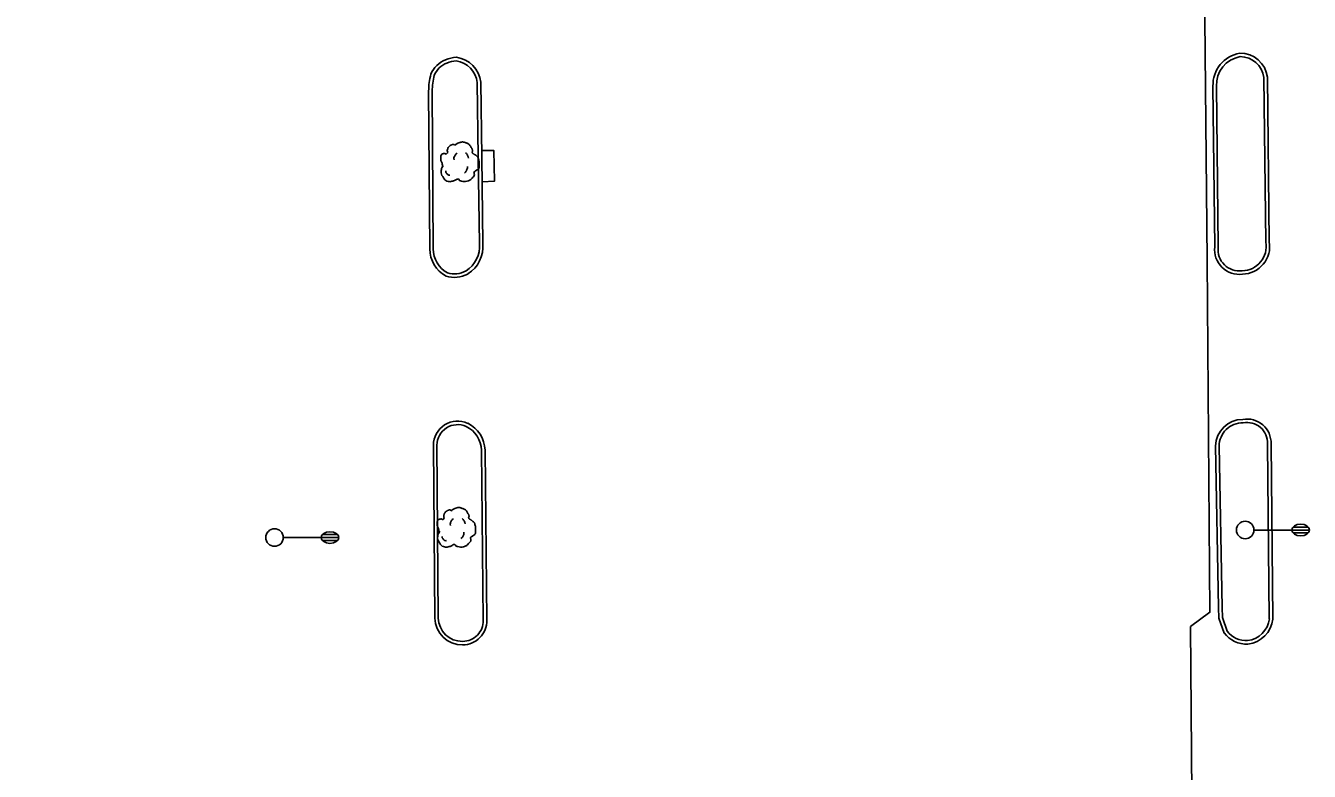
# Model space of a CAD drawing. Extents: x 2145380 to 2157287, y 139568 to 149130.
# Drawn here: x 2147619.2 to 2147839.3, y 143322.6 to 143450.6 of the extents above; entities that cross this region are included whole.
import ezdxf

# ---------------------------------------------------------------- set-up
doc = ezdxf.new("R2010")
doc.units = 0
for name, color, linetype in [('TOPO_Asphalt', 7, 'Continuous'), ('TOPO_Curb Back', 7, 'Continuous'), ('TOPO_DRAIN_Inlet Grate', 7, 'Continuous'), ('TOPO_Light Pole', 7, 'Continuous'), ('TOPO_Tree', 7, 'Continuous')]:
    doc.layers.add(name, color=color, linetype=linetype)

# ---------------------------------------------------------------- blocks, each defined once
blk = doc.blocks.new('LP')
at = {"layer": 'TOPO_Light Pole'}
blk.add_line((3.81, 0), (20.32, 0), dxfattribs=at)
for points in [[(20.32, 0), (27.94, 0)], [(20.32, 0), (23.5, 0)], [(20.83, 1.27), (27.43, 1.27)], [(20.83, 1.27), (23.5, 1.27)], [(23.71, 1.27), (27.43, 1.27)], [(23.71, 0), (27.94, 0)], [(20.83, -1.27), (27.43, -1.27)], [(20.83, -1.27), (23.5, -1.27)], [(23.71, -1.27), (27.43, -1.27)]]:
    blk.add_lwpolyline(points, dxfattribs=at)
blk.add_circle((0, 0), 3.81, dxfattribs=at)
blk.add_ellipse((24.13, 0), major_axis=(3.81, 0), ratio=0.666667, dxfattribs=at)
blk = doc.blocks.new('TREE')
at = {"layer": 'TOPO_Tree'}
for points in [[(-14.1, -0.4), (-14.2, 0.5), (-14.4, 1.4), (-14.6, 2.3), (-14.8, 3.2), (-15.5, 4), (-15.7, 4.9), (-15.8, 5.6), (-15.7, 6.3), (-15.7, 7), (-15.6, 7.9), (-15.7, 8.8), (-15.1, 9.7), (-14.6, 10.4), (-13.8, 10.5), (-13, 10.7), (-12.2, 11), (-11.1, 10), (-10.4, 10.7), (-9.4, 11.7), (-10.3, 13.3), (-9.8, 14.4), (-9.6, 15.1), (-9.3, 15.9), (-8.8, 16.5), (-8.2, 17.3), (-7.5, 17.7), (-6.7, 18.1), (-6.1, 18.4), (-5.6, 18.6), (-5.1, 18.7), (-4.5, 18.7), (-4, 18.5), (-3.5, 18.1)], [(-3.5, 17.6), (-3.1, 18.3), (-2.6, 18.8), (-1.9, 19.2), (-1, 19.7), (-0.2, 20), (0.7, 20.2), (1.6, 20.5), (2.5, 20.8), (3.4, 20.8), (4.1, 20.7), (4.8, 20.5), (5.5, 20.2), (6.4, 19.9), (7.3, 19.7), (8.2, 19.2), (9.4, 18.4), (10, 17.2), (10.8, 16), (11.2, 15.3), (11.6, 14.6), (11.9, 13.9), (12.2, 13.1), (11.4, 12), (11.9, 11.2), (12, 11), (12.2, 10.9), (12.4, 10.7), (12.9, 10.4), (13.5, 10), (14, 9.7), (14.7, 9.2), (15.4, 8.7), (16.1, 8.1), (16.7, 7.5), (16.9, 6.7), (17.1, 6), (17.6, 4.4), (17.7, 2.8), (17.7, 1.2), (17.7, -0.2), (17.8, -2.2), (16.6, -3), (15.5, -3.8), (14.3, -4.6), (13.2, -5.3)], [(13.2, -5.3), (13.3, -5.8), (13.4, -6.3), (13.4, -6.7), (13.8, -8.5), (12.2, -10), (10.8, -11.5), (10, -12.3), (9.1, -12.8), (8.2, -13.1), (6, -13.8), (3.3, -13.6), (1.3, -13.1), (0.5, -12.9), (-0.1, -11.4), (-0.8, -11.5), (-2, -11.6), (-3.3, -12.8), (-4.5, -13.1), (-6.1, -13.5), (-7.8, -14), (-9.3, -13.6), (-11.4, -13.1), (-12.8, -11.4), (-14.1, -9.4), (-15.3, -7.3), (-15.6, -5.1), (-15.1, -3), (-14.9, -1.9), (-13.9, -0.8), (-13.5, 0.1)], [(-4.2, 5.1), (-4.5, 6.1), (-4.3, 7.2), (-3.8, 8.2), (-3.3, 9.3), (-2.7, 10.3), (-1.6, 11)], [(5.9, 11.2), (6.5, 10.7), (7, 10.2), (7.4, 9.5), (7.9, 8.6), (8.3, 7.6), (8.5, 6.6)], [(-11.4, -4.5), (-11.5, -5.4), (-11, -6.3), (-10.1, -7.2), (-9.3, -8), (-8.5, -8.3), (-7.7, -8.1)], [(4.8, -6.3), (5.7, -5.7), (6.3, -4.9), (6.8, -3.9), (7.4, -2.8), (7.6, -1.7), (7.5, -0.6)]]:
    blk.add_open_spline(points, degree=3, dxfattribs=at)

msp = doc.modelspace()

# ---------------------------------------------------------------- linework, layer by layer
at = {"layer": 'TOPO_Asphalt'}
msp.add_lwpolyline([(2147561.98, 143662.89), (2147562.53, 143614.72), (2147563.74, 143471.79), (2147565.03, 143390.96), (2147565.92, 143316.92), (2147566.04, 143278.74), (2147645.22, 143279.6), (2147689.02, 143280.15), (2147688.73, 143320.55), (2147700.65, 143320.81), (2147700.69, 143279.83), (2147782.44, 143280.51), (2147823.54, 143280.78), (2147823.18, 143318.38), (2147819.21, 143318.61), (2147818.95, 143347.45), (2147822.29, 143349.93), (2147821.84, 143410.3), (2147820.72, 143522.76), (2147820.12, 143594.46), (2147819.98, 143657.51), (2147819.88, 143665.2)], dxfattribs=at)
at = {"layer": 'TOPO_Curb Back'}
for p, q in [((2147689.38, 143348.93), (2147689.15, 143378.58)), ((2147689.98, 143348.94), (2147689.75, 143378.58)), ((2147697.41, 143377.73), (2147697.7, 143348.54)), ((2147698.01, 143377.74), (2147698.3, 143348.55)), ((2147697.7, 143348.54), (2147697.7, 143348.54)), ((2147698.3, 143348.55), (2147698.3, 143348.55))]:
    msp.add_line(p, q, dxfattribs=at)
for points in [[(2147831.54, 143441.68), (2147831.87, 143413.43)], [(2147832.14, 143441.72), (2147832.47, 143413.44)], [(2147697.03, 143413.13), (2147696.83, 143428.02), (2147696.66, 143440.8)], [(2147697.63, 143413.14), (2147697.43, 143428.03), (2147697.26, 143440.84)], [(2147823.11, 143412.59), (2147822.81, 143440.17)], [(2147823.71, 143412.56), (2147823.41, 143440.18)], [(2147688.32, 143439.34), (2147688.52, 143412.24)], [(2147688.92, 143439.34), (2147689.12, 143412.25)], [(2147824.73, 143346.36), (2147823.82, 143348.9), (2147823.77, 143350.73), (2147823.26, 143378.44)], [(2147825.27, 143346.65), (2147824.42, 143349.02), (2147824.37, 143350.74), (2147823.86, 143378.44)], [(2147832.17, 143378.84), (2147832.47, 143348.77)], [(2147832.77, 143378.84), (2147833.07, 143348.78)]]:
    msp.add_lwpolyline(points, dxfattribs=at)
for centre, radius, start, end in [((2147692.82, 143440.55), 4.44, 110.9684, 157.9786), ((2147692.82, 143440.55), 3.84, 110.8013, 157.406), ((2147693.33, 143439.79), 5.34, 92.5873, 113.1459), ((2147693.33, 143439.79), 4.74, 93.2546, 113.2872), ((2147692.41, 143440.29), 4.28, 6.8838, 81.3007), ((2147692.41, 143440.29), 4.88, 6.4931, 82.0409), ((2147828.36, 143440.37), 5.55, 99.8095, 182.1187), ((2147828.36, 143440.37), 4.95, 100.3356, 182.2062), ((2147827.51, 143441.18), 4.66, 6.5998, 91.1938), ((2147827.51, 143441.18), 4.06, 7.0234, 90.5595), ((2147700.31, 143439.21), 11.99, 165.4654, 179.3558), ((2147700.31, 143439.21), 11.38, 165.6632, 179.3297), ((2147692.03, 143412.7), 5.02, 302.7302, 4.7564), ((2147692.03, 143412.7), 5.62, 302.4514, 4.7558), ((2147827.76, 143412.69), 4.18, 270.8995, 9.5735), ((2147827.76, 143412.69), 4.78, 271.3265, 9.5724), ((2147693.9, 143412.29), 5.38, 180.4373, 241.2177), ((2147693.9, 143412.29), 4.78, 180.4418, 240.4142), ((2147827.33, 143412.13), 4.25, 173.7609, 277.2211), ((2147827.33, 143412.13), 3.65, 173.2182, 277.7022), ((2147692.7, 143412.4), 5.03, 253.9245, 297.7752), ((2147692.7, 143412.4), 4.43, 254.7908, 297.4586), ((2147693.29, 143378.56), 4.15, 65.2262, 179.8249), ((2147692.67, 143377.54), 5.34, 2.1971, 63.7924), ((2147827.89, 143378.38), 4.63, 89.6372, 179.2733), ((2147827.89, 143378.38), 4.03, 88.8405, 179.1451), ((2147828.66, 143378.95), 4.12, 358.3914, 100.2605), ((2147828.66, 143378.95), 3.52, 358.2147, 101.1638), ((2147693.29, 143378.56), 3.55, 65.3459, 179.7744), ((2147692.67, 143377.54), 4.74, 2.2978, 63.6984), ((2147694.07, 143349.01), 4.69, 181.0627, 270.989), ((2147694.07, 143349.01), 4.09, 181.1054, 271.0685), ((2147694.16, 143348.47), 4.14, 269.9307, 1.0878), ((2147694.16, 143348.47), 3.54, 269.8419, 1.0874), ((2147828.24, 143349.3), 4.27, 277.0216, 353.4516), ((2147828.24, 143349.3), 4.87, 276.7509, 353.4532), ((2147828.56, 143349.27), 4.81, 217.1781, 272.9011), ((2147828.56, 143349.27), 4.21, 218.3869, 272.6258)]:
    msp.add_arc(centre, radius, start, end, dxfattribs=at)
at = {"layer": 'TOPO_DRAIN_Inlet Grate'}
msp.add_lwpolyline([(2147697.49, 143423.78), (2147699.6, 143423.85), (2147699.49, 143429.15), (2147697.41, 143429.13)], dxfattribs=at)

# ---------------------------------------------------------------- block references
at = {"layer": 'TOPO_Light Pole', "xscale": 0.39370000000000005, "yscale": 0.3937000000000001}
for p in [(2147828.34, 143364.03), (2147661.9, 143362.74)]:
    msp.add_blockref('LP', p, dxfattribs=at)
at = {"layer": 'TOPO_Tree', "xscale": 0.19685000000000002, "yscale": 0.19685000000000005}
for p in [(2147693.5, 143426.51), (2147692.89, 143363.8)]:
    msp.add_blockref('TREE', p, dxfattribs=at)

doc.saveas('drawing.dxf')
